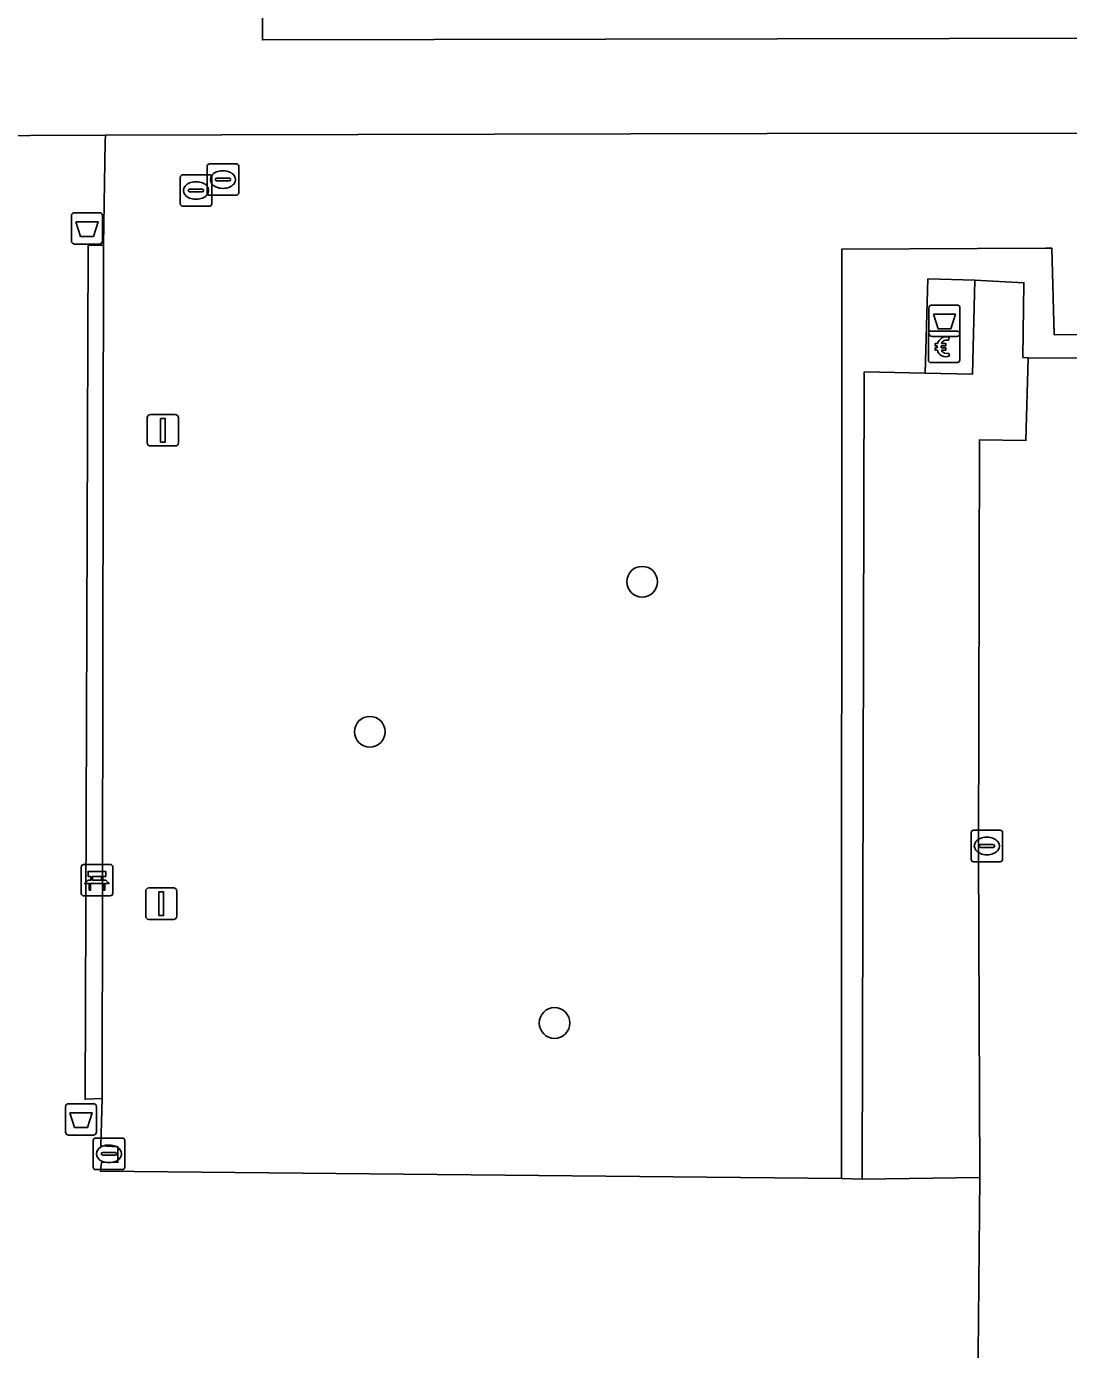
# Model space of a CAD drawing. Extents: x 161477 to 163040, y 383680 to 384871.
# Drawn here: x 162195.95 to 162229.13, y 384149.25 to 384191.39 of the extents above; entities that cross this region are included whole.
import ezdxf

# ---------------------------------------------------------------- set-up
doc = ezdxf.new("R2010")
doc.units = 0
for name, color, linetype in [('IMGEO_Afvalbak', 7, 'Continuous'), ('IMGEO_Bank', 7, 'Continuous'), ('IMGEO_Betaalautomaat', 7, 'Continuous'), ('IMGEO_Boom', 7, 'Continuous'), ('IMGEO_Groenvoorziening', 7, 'Continuous'), ('IMGEO_Kolk', 7, 'Continuous'), ('IMGEO_Lichtmast', 7, 'Continuous'), ('IMGEO_Muur', 7, 'Continuous'), ('IMGEO_Rijbaan_lokaal_open', 7, 'Continuous'), ('IMGEO_Rioolput', 7, 'Continuous'), ('IMGEO_Voetpad_gesloten', 7, 'Continuous'), ('IMGEO_Voetpad_open', 7, 'Continuous')]:
    doc.layers.add(name, color=color, linetype=linetype)

msp = doc.modelspace()

# ---------------------------------------------------------------- linework, layer by layer
at = {"layer": 'IMGEO_Afvalbak'}
for p, q in [((162197.48, 384185.456), (162198.27, 384185.456)), ((162198.27, 384185.456), (162197.48, 384185.456)), ((162197.38, 384184.556), (162197.38, 384185.356)), ((162197.38, 384185.356), (162197.38, 384184.556)), ((162198.37, 384185.356), (162198.37, 384184.556)), ((162198.37, 384184.556), (162198.37, 384185.356)), ((162198.27, 384184.456), (162197.48, 384184.456)), ((162197.48, 384184.456), (162198.27, 384184.456)), ((162224.785, 384182.516), (162225.575, 384182.516)), ((162225.575, 384182.516), (162224.785, 384182.516)), ((162224.685, 384181.616), (162224.685, 384182.416)), ((162224.685, 384182.416), (162224.685, 384181.616)), ((162225.675, 384182.416), (162225.675, 384181.616)), ((162225.675, 384181.616), (162225.675, 384182.416)), ((162225.575, 384181.516), (162224.785, 384181.516)), ((162224.785, 384181.516), (162225.575, 384181.516)), ((162197.191, 384156.181), (162197.191, 384156.981)), ((162197.191, 384156.981), (162197.191, 384156.181)), ((162197.291, 384157.081), (162198.081, 384157.081)), ((162198.081, 384157.081), (162197.291, 384157.081)), ((162198.181, 384156.981), (162198.181, 384156.181)), ((162198.181, 384156.181), (162198.181, 384156.981)), ((162198.081, 384156.081), (162197.291, 384156.081)), ((162197.291, 384156.081), (162198.081, 384156.081))]:
    msp.add_line(p, q, dxfattribs=at)
for points in [[(162197.523, 384185.17), (162198.227, 384185.17), (162198.078, 384184.7), (162197.672, 384184.7), (162197.523, 384185.17)], [(162224.828, 384182.23), (162225.532, 384182.23), (162225.383, 384181.76), (162224.977, 384181.76), (162224.828, 384182.23)], [(162197.334, 384156.795), (162198.038, 384156.795), (162197.889, 384156.325), (162197.483, 384156.325), (162197.334, 384156.795)]]:
    msp.add_lwpolyline(points, dxfattribs=at)
for centre, start, end in [((162197.48, 384185.356), 90, 180), ((162197.48, 384185.356), 90, 180), ((162198.27, 384185.356), 0, 90), ((162198.27, 384185.356), 360, 90), ((162197.48, 384184.556), 180, 270), ((162197.48, 384184.556), 180, 270), ((162198.27, 384184.556), 270, 0), ((162198.27, 384184.556), 270, 0), ((162224.785, 384182.416), 90, 180), ((162224.785, 384182.416), 90, 180), ((162225.575, 384182.416), 0, 90), ((162225.575, 384182.416), 360, 90), ((162224.785, 384181.616), 180, 270), ((162224.785, 384181.616), 180, 270), ((162225.575, 384181.616), 270, 0), ((162225.575, 384181.616), 270, 0), ((162197.291, 384156.981), 90, 180), ((162197.291, 384156.981), 90, 180), ((162198.081, 384156.981), 0, 90), ((162198.081, 384156.981), 360, 90), ((162197.291, 384156.181), 180, 270), ((162197.291, 384156.181), 180, 270), ((162198.081, 384156.181), 270, 0), ((162198.081, 384156.181), 270, 0)]:
    msp.add_arc(centre, 0.1, start, end, dxfattribs=at)
at = {"layer": 'IMGEO_Bank'}
for p, q in [((162197.694, 384163.776), (162197.694, 384164.617)), ((162197.694, 384164.617), (162197.694, 384163.776)), ((162197.769, 384164.701), (162198.61, 384164.701)), ((162198.61, 384164.701), (162197.769, 384164.701)), ((162198.694, 384164.626), (162198.694, 384163.785)), ((162198.694, 384163.785), (162198.694, 384164.626)), ((162198.391, 384164.099), (162197.998, 384164.099)), ((162198.003, 384164.207), (162198.003, 384164.313)), ((162198.047, 384164.313), (162198.047, 384164.207)), ((162198.335, 384164.319), (162198.053, 384164.319)), ((162198.053, 384164.201), (162198.335, 384164.201)), ((162198.341, 384164.207), (162198.341, 384164.313)), ((162198.385, 384164.313), (162198.385, 384164.207)), ((162198.619, 384163.701), (162197.778, 384163.701)), ((162197.778, 384163.701), (162198.619, 384163.701))]:
    msp.add_line(p, q, dxfattribs=at)
for points in [[(162197.997, 384164.319), (162197.911, 384164.319), (162197.911, 384164.48), (162198.474, 384164.48), (162198.474, 384164.319), (162198.391, 384164.319)], [(162197.941, 384164.099), (162197.799, 384164.099), (162197.911, 384164.201), (162197.997, 384164.201)], [(162197.991, 384164.092), (162197.991, 384163.885), (162197.948, 384163.885), (162197.948, 384164.092)], [(162198.391, 384164.201), (162198.474, 384164.201), (162198.586, 384164.099), (162198.447, 384164.099)], [(162198.441, 384164.092), (162198.441, 384163.885), (162198.397, 384163.885), (162198.397, 384164.092)]]:
    msp.add_lwpolyline(points, dxfattribs=at)
for centre, radius, start, end in [((162197.772, 384164.623), 0.0779, 92.4484, 184.2845), ((162197.772, 384164.623), 0.0779, 92.4484, 184.2845), ((162198.616, 384164.623), 0.0779, 2.4484, 94.2845), ((162198.616, 384164.623), 0.0779, 2.4484, 94.2845), ((162197.941, 384164.092), 0.00671, 2.8957, 87.1043), ((162197.998, 384164.092), 0.00671, 92.8957, 177.1043), ((162197.996, 384164.312), 0.00671, 2.8957, 87.1043), ((162197.996, 384164.208), 0.00671, 272.8957, 357.1043), ((162198.053, 384164.312), 0.00671, 92.8957, 177.1043), ((162198.053, 384164.208), 0.00671, 182.8957, 267.1043), ((162198.335, 384164.312), 0.00671, 2.8957, 87.1043), ((162198.335, 384164.208), 0.00671, 272.8957, 357.1043), ((162198.392, 384164.312), 0.00671, 92.8957, 177.1043), ((162198.392, 384164.208), 0.00671, 182.8957, 267.1043), ((162198.39, 384164.092), 0.00671, 2.8957, 87.1043), ((162198.447, 384164.092), 0.00671, 92.8957, 177.1043), ((162197.772, 384163.779), 0.0779, 182.4484, 274.2845), ((162197.772, 384163.779), 0.0779, 182.4484, 274.2845), ((162198.616, 384163.779), 0.0779, 272.4484, 4.2845), ((162198.616, 384163.779), 0.0779, 272.4484, 4.2845)]:
    msp.add_arc(centre, radius, start, end, dxfattribs=at)
at = {"layer": 'IMGEO_Betaalautomaat'}
for p, q in [((162224.743, 384181.685), (162225.584, 384181.685)), ((162225.584, 384181.685), (162224.743, 384181.685)), ((162224.668, 384180.761), (162224.668, 384181.602)), ((162224.668, 384181.602), (162224.668, 384180.761)), ((162224.951, 384181.149), (162224.951, 384181.217)), ((162225.072, 384181.217), (162225.072, 384181.149)), ((162225.33, 384181.49), (162225.313, 384181.39)), ((162225.667, 384181.611), (162225.667, 384180.77)), ((162225.667, 384180.77), (162225.667, 384181.611)), ((162225.317, 384180.984), (162225.339, 384180.897)), ((162225.593, 384180.686), (162224.752, 384180.686)), ((162224.752, 384180.686), (162225.593, 384180.686))]:
    msp.add_line(p, q, dxfattribs=at)
for points in [[(162224.951, 384181.217), (162224.882, 384181.217), (162224.882, 384181.286), (162224.961, 384181.286)], [(162225.083, 384181.286), (162225.23, 384181.286), (162225.23, 384181.217), (162225.072, 384181.217)], [(162224.956, 384181.08), (162224.882, 384181.08), (162224.882, 384181.149), (162224.951, 384181.149)], [(162225.072, 384181.149), (162225.23, 384181.149), (162225.23, 384181.08), (162225.086, 384181.08)]]:
    msp.add_lwpolyline(points, dxfattribs=at)
for centre, radius, start, end in [((162224.746, 384181.608), 0.0779, 92.4484, 184.2845), ((162224.746, 384181.608), 0.0779, 92.4484, 184.2845), ((162225.59, 384181.608), 0.0779, 2.4484, 94.2845), ((162225.59, 384181.608), 0.0779, 2.4484, 94.2845), ((162225.244, 384181.21), 0.293, 73.014, 165.0139), ((162225.25, 384181.223), 0.179, 69.3236, 159.5683), ((162225.217, 384181.135), 0.267, 191.8096, 297.0389), ((162225.25, 384181.15), 0.179, 202.7625, 291.8693), ((162224.746, 384180.764), 0.0779, 182.4484, 274.2845), ((162224.746, 384180.764), 0.0779, 182.4484, 274.2845), ((162225.59, 384180.764), 0.0779, 272.4484, 4.2845), ((162225.59, 384180.764), 0.0779, 272.4484, 4.2845)]:
    msp.add_arc(centre, radius, start, end, dxfattribs=at)
at = {"layer": 'IMGEO_Boom'}
for centre in [(162215.555, 384173.705), (162206.883, 384168.927), (162212.765, 384159.652)]:
    msp.add_circle(centre, 0.489, dxfattribs=at)
at = {"layer": 'IMGEO_Groenvoorziening'}
msp.add_lwpolyline([(162203.457, 384192.425), (162203.464, 384190.959), (162247.212, 384191.051), (162247.31, 384229.25)], dxfattribs=at)
for points in [[(162247.237, 384188.037), (162233.689, 384188.01), (162233.675, 384187.094), (162232.677, 384187.084), (162232.681, 384187.987), (162219.54, 384187.974), (162202.167, 384187.934), (162198.463, 384187.921), (162198.46, 384187.72), (162198.404, 384184.424), (162198.36, 384157.25), (162198.317, 384155.737), (162198.863, 384155.71), (162198.863, 384155.217), (162198.34, 384155.215), (162198.306, 384154.935), (162221.904, 384154.695), (162221.914, 384184.298), (162228.4, 384184.325), (162228.601, 384184.326), (162228.674, 384181.568), (162240.433, 384181.59), (162247.241, 384181.603)], [(162247.241, 384181.603), (162240.433, 384181.59), (162228.674, 384181.568), (162228.601, 384184.326), (162228.4, 384184.325), (162221.914, 384184.298), (162221.904, 384154.695), (162222.566, 384154.68), (162222.627, 384180.388), (162224.572, 384180.35), (162224.654, 384183.348), (162226.153, 384183.307), (162227.713, 384183.224), (162227.682, 384180.849), (162227.845, 384180.839), (162235.659, 384180.817), (162247.242, 384180.871)]]:
    msp.add_lwpolyline(points, close=True, dxfattribs=at)
at = {"layer": 'IMGEO_Kolk'}
for p, q in [((162226.032, 384164.863), (162226.032, 384165.715)), ((162226.107, 384165.789), (162226.959, 384165.789)), ((162227.033, 384165.715), (162227.033, 384164.863)), ((162226.291, 384165.283), (162226.291, 384165.295)), ((162226.729, 384165.246), (162226.331, 384165.246)), ((162226.334, 384165.332), (162226.732, 384165.332)), ((162226.52, 384165.569), (162226.545, 384165.569)), ((162226.775, 384165.295), (162226.775, 384165.283)), ((162226.959, 384164.789), (162226.107, 384164.789)), ((162226.543, 384165.009), (162226.518, 384165.009)), ((162198.151, 384155.986), (162199.003, 384155.986)), ((162198.076, 384155.06), (162198.076, 384155.912)), ((162198.378, 384155.529), (162198.776, 384155.529)), ((162198.564, 384155.766), (162198.589, 384155.766)), ((162199.077, 384155.912), (162199.077, 384155.06)), ((162198.335, 384155.48), (162198.335, 384155.492)), ((162198.773, 384155.443), (162198.375, 384155.443)), ((162198.587, 384155.206), (162198.562, 384155.206)), ((162198.819, 384155.492), (162198.819, 384155.48)), ((162199.003, 384154.986), (162198.151, 384154.986))]:
    msp.add_line(p, q, dxfattribs=at)
for points in [[(162226.032, 384164.863), (162226.032, 384165.715)], [(162226.107, 384165.789), (162226.959, 384165.789)], [(162227.033, 384165.715), (162227.033, 384164.863)], [(162226.959, 384164.789), (162226.107, 384164.789)], [(162198.151, 384155.986), (162199.003, 384155.986)], [(162198.076, 384155.06), (162198.076, 384155.912)], [(162199.077, 384155.912), (162199.077, 384155.06)], [(162199.003, 384154.986), (162198.151, 384154.986)]]:
    msp.add_lwpolyline(points, dxfattribs=at)
for centre, radius, start, end in [((162226.109, 384165.713), 0.0765, 91.552, 178.448), ((162226.109, 384165.713), 0.0765, 91.552, 178.448), ((162226.957, 384165.713), 0.0765, 1.552, 88.448), ((162226.957, 384165.713), 0.0765, 1.552, 88.448), ((162226.331, 384165.292), 0.0403, 85.8775, 175.7526), ((162226.328, 384165.282), 0.0366, 178.938, 274.7102), ((162226.732, 384165.289), 0.043, 264.8664, 352.4533), ((162226.736, 384165.294), 0.0386, 1.7309, 96.639), ((162226.109, 384164.865), 0.0765, 181.552, 268.448), ((162226.109, 384164.865), 0.0765, 181.552, 268.448), ((162226.957, 384164.865), 0.0765, 271.552, 358.448), ((162226.957, 384164.865), 0.0765, 271.552, 358.448), ((162198.153, 384155.91), 0.0765, 91.552, 178.448), ((162198.153, 384155.91), 0.0765, 91.552, 178.448), ((162199.001, 384155.91), 0.0765, 1.552, 88.448), ((162199.001, 384155.91), 0.0765, 1.552, 88.448), ((162198.375, 384155.489), 0.0403, 85.8775, 175.7526), ((162198.78, 384155.491), 0.0386, 1.7309, 96.639), ((162198.372, 384155.479), 0.0366, 178.938, 274.7102), ((162198.776, 384155.486), 0.043, 264.8664, 352.4533), ((162198.153, 384155.062), 0.0765, 181.552, 268.448), ((162198.153, 384155.062), 0.0765, 181.552, 268.448), ((162199.001, 384155.062), 0.0765, 271.552, 358.448), ((162199.001, 384155.062), 0.0765, 271.552, 358.448)]:
    msp.add_arc(centre, radius, start, end, dxfattribs=at)
for centre, major_axis, ratio, start_param, end_param in [((162226.519, 384165.289), (-0.387, 0.002), 0.722429, 4.712389, 7.853982), ((162226.544, 384165.289), (-0.39, 0.002), 0.717154, 1.570796, 4.712389), ((162198.563, 384155.486), (-0.387, 0.002), 0.722429, 4.712389, 7.853982), ((162198.588, 384155.486), (-0.39, 0.002), 0.717154, 1.570796, 4.712389)]:
    msp.add_ellipse(centre, major_axis=major_axis, ratio=ratio, start_param=start_param, end_param=end_param, dxfattribs=at)
at = {"layer": 'IMGEO_Lichtmast'}
for p, q in [((162199.796, 384178.129), (162199.796, 384178.929)), ((162199.796, 384178.929), (162199.796, 384178.129)), ((162199.896, 384179.029), (162200.686, 384179.029)), ((162200.686, 384179.029), (162199.896, 384179.029)), ((162200.786, 384178.929), (162200.786, 384178.129)), ((162200.786, 384178.129), (162200.786, 384178.929)), ((162200.686, 384178.029), (162199.896, 384178.029)), ((162199.896, 384178.029), (162200.686, 384178.029)), ((162199.847, 384163.952), (162200.637, 384163.952)), ((162200.637, 384163.952), (162199.847, 384163.952)), ((162199.747, 384163.052), (162199.747, 384163.852)), ((162199.747, 384163.852), (162199.747, 384163.052)), ((162200.737, 384163.852), (162200.737, 384163.052)), ((162200.737, 384163.052), (162200.737, 384163.852)), ((162200.637, 384162.952), (162199.847, 384162.952)), ((162199.847, 384162.952), (162200.637, 384162.952))]:
    msp.add_line(p, q, dxfattribs=at)
for points in [[(162200.216, 384178.904), (162200.366, 384178.904), (162200.366, 384178.154), (162200.216, 384178.154), (162200.216, 384178.904)], [(162200.167, 384163.827), (162200.317, 384163.827), (162200.317, 384163.077), (162200.167, 384163.077), (162200.167, 384163.827)]]:
    msp.add_lwpolyline(points, dxfattribs=at)
for centre, start, end in [((162199.896, 384178.929), 90, 180), ((162199.896, 384178.929), 90, 180), ((162200.686, 384178.929), 0, 90), ((162200.686, 384178.929), 360, 90), ((162199.896, 384178.129), 180, 270), ((162199.896, 384178.129), 180, 270), ((162200.686, 384178.129), 270, 0), ((162200.686, 384178.129), 270, 0), ((162199.847, 384163.852), 90, 180), ((162199.847, 384163.852), 90, 180), ((162200.637, 384163.852), 0, 90), ((162200.637, 384163.852), 360, 90), ((162199.847, 384163.052), 180, 270), ((162199.847, 384163.052), 180, 270), ((162200.637, 384163.052), 270, 0), ((162200.637, 384163.052), 270, 0)]:
    msp.add_arc(centre, 0.1, start, end, dxfattribs=at)
at = {"layer": 'IMGEO_Muur'}
msp.add_lwpolyline([(162198.404, 384184.424), (162197.909, 384184.426), (162197.815, 384157.223), (162198.36, 384157.25)], close=True, dxfattribs=at)
at = {"layer": 'IMGEO_Rijbaan_lokaal_open'}
msp.add_lwpolyline([(162235.659, 384180.817), (162227.845, 384180.839), (162227.776, 384178.207), (162226.299, 384178.227), (162226.265, 384165.034), (162226.305, 384154.727), (162226.252, 384149.109), (162226.233, 384148.095), (162224.658, 384141.329), (162224.639, 384138.36), (162224.67, 384133.303), (162224.667, 384130.41), (162224.668, 384128.407), (162224.57, 384126.394), (162224.744, 384122.399), (162225.006, 384120.133), (162226.022, 384111.309), (162225.992, 384110.495)], dxfattribs=at)
at = {"layer": 'IMGEO_Rioolput'}
for p, q in [((162201.705, 384186.085), (162201.705, 384186.937)), ((162201.78, 384187.011), (162202.632, 384187.011)), ((162202.193, 384186.791), (162202.218, 384186.791)), ((162202.706, 384186.937), (162202.706, 384186.085)), ((162200.848, 384185.737), (162200.848, 384186.589)), ((162200.923, 384186.663), (162201.775, 384186.663)), ((162201.336, 384186.443), (162201.361, 384186.443)), ((162201.849, 384186.589), (162201.849, 384185.737)), ((162201.964, 384186.505), (162201.964, 384186.517)), ((162202.402, 384186.468), (162202.004, 384186.468)), ((162202.007, 384186.554), (162202.405, 384186.554)), ((162202.448, 384186.517), (162202.448, 384186.505)), ((162201.107, 384186.157), (162201.107, 384186.169)), ((162201.545, 384186.12), (162201.147, 384186.12)), ((162201.15, 384186.206), (162201.548, 384186.206)), ((162201.359, 384185.883), (162201.334, 384185.883)), ((162201.591, 384186.169), (162201.591, 384186.157)), ((162202.632, 384186.011), (162201.78, 384186.011)), ((162202.216, 384186.231), (162202.191, 384186.231)), ((162201.775, 384185.663), (162200.923, 384185.663))]:
    msp.add_line(p, q, dxfattribs=at)
for points in [[(162201.705, 384186.085), (162201.705, 384186.937)], [(162201.78, 384187.011), (162202.632, 384187.011)], [(162202.706, 384186.937), (162202.706, 384186.085)], [(162200.848, 384185.737), (162200.848, 384186.589)], [(162200.923, 384186.663), (162201.775, 384186.663)], [(162201.849, 384186.589), (162201.849, 384185.737)], [(162202.632, 384186.011), (162201.78, 384186.011)], [(162201.775, 384185.663), (162200.923, 384185.663)]]:
    msp.add_lwpolyline(points, dxfattribs=at)
for centre, radius, start, end in [((162201.782, 384186.935), 0.0765, 91.552, 178.448), ((162201.782, 384186.935), 0.0765, 91.552, 178.448), ((162202.63, 384186.935), 0.0765, 1.552, 88.448), ((162202.63, 384186.935), 0.0765, 1.552, 88.448), ((162200.925, 384186.587), 0.0765, 91.552, 178.448), ((162200.925, 384186.587), 0.0765, 91.552, 178.448), ((162201.773, 384186.587), 0.0765, 1.552, 88.448), ((162201.773, 384186.587), 0.0765, 1.552, 88.448), ((162202.004, 384186.514), 0.0403, 85.8775, 175.7526), ((162202.001, 384186.504), 0.0366, 178.938, 274.7102), ((162202.405, 384186.511), 0.043, 264.8664, 352.4533), ((162202.409, 384186.516), 0.0386, 1.7309, 96.639), ((162201.147, 384186.166), 0.0403, 85.8775, 175.7526), ((162201.144, 384186.156), 0.0366, 178.938, 274.7102), ((162201.548, 384186.163), 0.043, 264.8664, 352.4533), ((162201.552, 384186.168), 0.0386, 1.7309, 96.639), ((162201.782, 384186.087), 0.0765, 181.552, 268.448), ((162201.782, 384186.087), 0.0765, 181.552, 268.448), ((162202.63, 384186.087), 0.0765, 271.552, 358.448), ((162202.63, 384186.087), 0.0765, 271.552, 358.448), ((162200.925, 384185.739), 0.0765, 181.552, 268.448), ((162200.925, 384185.739), 0.0765, 181.552, 268.448), ((162201.773, 384185.739), 0.0765, 271.552, 358.448), ((162201.773, 384185.739), 0.0765, 271.552, 358.448)]:
    msp.add_arc(centre, radius, start, end, dxfattribs=at)
for centre, major_axis, ratio, start_param, end_param in [((162202.192, 384186.511), (-0.387, 0.002), 0.722429, 4.712389, 7.853982), ((162202.217, 384186.511), (-0.39, 0.002), 0.717154, 1.570796, 4.712389), ((162201.335, 384186.163), (-0.387, 0.002), 0.722429, 4.712389, 7.853982), ((162201.36, 384186.163), (-0.39, 0.002), 0.717154, 1.570796, 4.712389)]:
    msp.add_ellipse(centre, major_axis=major_axis, ratio=ratio, start_param=start_param, end_param=end_param, dxfattribs=at)
at = {"layer": 'IMGEO_Voetpad_gesloten'}
msp.add_lwpolyline([(162226.153, 384183.307), (162224.654, 384183.348), (162224.572, 384180.35), (162226.071, 384180.309)], close=True, dxfattribs=at)
at = {"layer": 'IMGEO_Voetpad_open'}
for points in [[(162247.212, 384191.051), (162203.464, 384190.959), (162203.457, 384192.425)], [(162111.682, 384187.774), (162130.783, 384187.804), (162148.931, 384187.832), (162166.246, 384187.869), (162174.081, 384187.881), (162176.282, 384187.902), (162188.794, 384187.886), (162188.88, 384187.886), (162198.463, 384187.921), (162202.167, 384187.934), (162219.54, 384187.974), (162232.681, 384187.987)], [(162226.252, 384149.109), (162226.305, 384154.727), (162222.566, 384154.68), (162221.904, 384154.695), (162198.306, 384154.935), (162198.34, 384155.215), (162198.863, 384155.217), (162198.863, 384155.71), (162198.317, 384155.737), (162198.36, 384157.25), (162197.815, 384157.223), (162197.909, 384184.426), (162198.404, 384184.424), (162198.46, 384187.72), (162198.463, 384187.921), (162188.88, 384187.886)]]:
    msp.add_lwpolyline(points, dxfattribs=at)
msp.add_lwpolyline([(162226.299, 384178.227), (162227.776, 384178.207), (162227.845, 384180.839), (162227.682, 384180.849), (162227.713, 384183.224), (162226.153, 384183.307), (162226.071, 384180.309), (162224.572, 384180.35), (162222.627, 384180.388), (162222.566, 384154.68), (162226.305, 384154.727), (162226.265, 384165.034)], close=True, dxfattribs=at)

doc.saveas('drawing.dxf')
